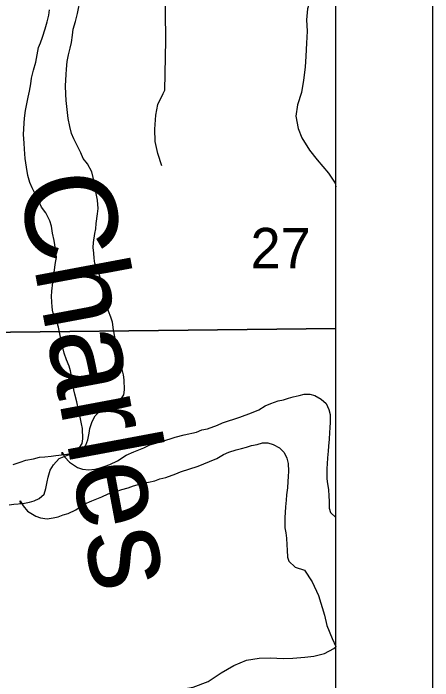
# Model space of a CAD drawing. Extents: x -21.1 to 50.3, y -4.9 to 22.1.
# Drawn here: x 8.566 to 9, y 18.059 to 18.75 of the extents above; entities that cross this region are included whole.
import ezdxf

# ---------------------------------------------------------------- set-up
doc = ezdxf.new("R2010")
doc.units = 0
for name, color, linetype in [('GM_X_Corporation', 7, 'Continuous'), ('GM_X_County', 7, 'Continuous'), ('GM_X_Major_Lake', 7, 'Continuous'), ('GM_X_Major_Lake_Text', 7, 'Continuous'), ('GM_X_Minor_River', 7, 'Continuous'), ('GM_X_Rail_Line_Text', 7, 'Continuous'), ('GM_X_Section_Text', 7, 'Continuous'), ('SH_Cut_Line', 7, 'Continuous'), ('SH_Data', 7, 'Continuous')]:
    doc.layers.add(name, color=color, linetype=linetype)

msp = doc.modelspace()

# ---------------------------------------------------------------- linework, layer by layer
at = {"layer": 'GM_X_Corporation'}
for points in [[(8.9, 18.42346), (8.9, 19.43609), (7.92096, 19.4142), (7.92127, 18.41248)], [(8.9, 17.41805), (8.9, 18.42346), (7.92127, 18.41248), (7.93031, 17.40895)]]:
    msp.add_lwpolyline(points, close=True, dxfattribs=at)
at = {"layer": 'GM_X_County'}
msp.add_lwpolyline([(8.9, 14.74638), (8.9, 20.9), (2.1, 20.9), (2.1, 14.1), (8.89319, 14.1)], dxfattribs=at)
at = {"layer": 'GM_X_Major_Lake'}
for points in [[(8.72143, 18.66659), (8.72306, 18.67007), (8.72403, 18.72135), (8.72267, 18.84155)], [(8.9, 18.81533), (8.88825, 18.80513), (8.88327, 18.79337), (8.87829, 18.77895), (8.87522, 18.76947), (8.87061, 18.75429), (8.86943, 18.7429), (8.87015, 18.73112), (8.86972, 18.71858), (8.86892, 18.70528), (8.86812, 18.69389), (8.86655, 18.6806), (8.86423, 18.66769), (8.86039, 18.65479), (8.85845, 18.6434), (8.86106, 18.63046), (8.86482, 18.62095), (8.87275, 18.608), (8.88068, 18.59808), (8.8924, 18.58435), (8.8992, 18.57406), (8.9, 18.57024)], [(8.72013, 18.59181), (8.71567, 18.6046), (8.7131, 18.61707), (8.7128, 18.62996), (8.71361, 18.6444), (8.716, 18.65546), (8.72143, 18.66659)]]:
    msp.add_lwpolyline(points, dxfattribs=at)
at = {"layer": 'GM_X_Minor_River'}
for points in [[(8.65339, 18.48566), (8.6507, 18.49096), (8.64991, 18.49628), (8.6495, 18.50159), (8.64909, 18.50729), (8.64944, 18.51261), (8.65053, 18.52173), (8.65164, 18.52668), (8.65199, 18.53238), (8.65346, 18.54227), (8.65419, 18.54759), (8.65338, 18.55632), (8.65181, 18.56505), (8.65025, 18.57264), (8.64906, 18.57985), (8.64751, 18.58554), (8.64328, 18.59387), (8.63868, 18.59955), (8.63636, 18.60523), (8.62905, 18.61963), (8.62673, 18.62531), (8.62479, 18.63252), (8.62322, 18.64087), (8.62203, 18.64998), (8.62122, 18.65948), (8.6208, 18.66593), (8.62037, 18.67466), (8.62107, 18.68645), (8.62142, 18.69177), (8.62213, 18.69975), (8.62362, 18.70659), (8.6251, 18.71344), (8.62659, 18.71953), (8.62769, 18.72713), (8.62842, 18.73321), (8.63066, 18.7412), (8.6329, 18.74958), (8.63586, 18.76479)], [(8.6101, 18.43514), (8.60741, 18.44045), (8.60662, 18.44576), (8.60621, 18.45108), (8.6058, 18.45678), (8.60615, 18.46209), (8.60724, 18.47122), (8.60835, 18.47616), (8.6087, 18.48186), (8.61017, 18.49175), (8.6109, 18.49707), (8.61009, 18.5058), (8.60852, 18.51453), (8.60696, 18.52212), (8.60577, 18.52933), (8.60422, 18.53502), (8.59999, 18.54336), (8.59539, 18.54903), (8.59307, 18.55472), (8.58576, 18.56911), (8.58345, 18.5748), (8.5815, 18.582), (8.57993, 18.59036), (8.57874, 18.59947), (8.57793, 18.60896), (8.57751, 18.61542), (8.57708, 18.62415), (8.57778, 18.63593), (8.57813, 18.64125), (8.57885, 18.64923), (8.58033, 18.65608), (8.58181, 18.66293), (8.58331, 18.66901), (8.5844, 18.67662), (8.58513, 18.6827), (8.58737, 18.69069), (8.58961, 18.69906), (8.59257, 18.71427), (8.59445, 18.71922), (8.5967, 18.72493), (8.59931, 18.73368), (8.60156, 18.74091), (8.60304, 18.74776), (8.60377, 18.75308)], [(8.56621, 18.28307), (8.57343, 18.28539), (8.57951, 18.28733), (8.58711, 18.28889), (8.59357, 18.29044), (8.5989, 18.29085), (8.60537, 18.29165), (8.61031, 18.29244), (8.61944, 18.29324), (8.62629, 18.29442), (8.63123, 18.29597), (8.63654, 18.29828), (8.64147, 18.30286), (8.64334, 18.30857), (8.64482, 18.31542), (8.64555, 18.32036), (8.6478, 18.32759), (8.65119, 18.33331), (8.65725, 18.3398), (8.6656, 18.34327), (8.6713, 18.3452), (8.67661, 18.34865), (8.68076, 18.35513), (8.6815, 18.36007), (8.68106, 18.3707), (8.68027, 18.37564), (8.67871, 18.38247), (8.67714, 18.39006), (8.67519, 18.3984), (8.67325, 18.40637), (8.67129, 18.4151), (8.67011, 18.42231), (8.66893, 18.43028), (8.66738, 18.43521), (8.66468, 18.44166), (8.66235, 18.44848), (8.6608, 18.45455), (8.65845, 18.46517), (8.6565, 18.47542), (8.65339, 18.48566)], [(8.56208, 18.24113), (8.56702, 18.24192), (8.57615, 18.24273), (8.583, 18.24391), (8.58794, 18.24545), (8.59325, 18.24776), (8.59818, 18.25235), (8.60005, 18.25806), (8.60153, 18.2649), (8.60227, 18.26985), (8.60451, 18.27707), (8.6079, 18.28279), (8.61396, 18.28929), (8.62231, 18.29275), (8.62801, 18.29468), (8.63332, 18.29813), (8.63747, 18.30461), (8.63821, 18.30955), (8.63777, 18.32019), (8.63698, 18.32512), (8.63542, 18.33195), (8.63385, 18.33954), (8.63191, 18.34789), (8.62996, 18.35586), (8.628, 18.36458), (8.62682, 18.37179), (8.62564, 18.37976), (8.62409, 18.38469), (8.62139, 18.39114), (8.61906, 18.39796), (8.61751, 18.40403), (8.61517, 18.41466), (8.61321, 18.4249), (8.6101, 18.43514)], [(8.61702, 18.29303), (8.61676, 18.29589), (8.61983, 18.29059), (8.62443, 18.28529), (8.63284, 18.28002), (8.6378, 18.27815), (8.64465, 18.27743), (8.65074, 18.27822), (8.65606, 18.27939), (8.66138, 18.28132), (8.66632, 18.28287), (8.67429, 18.28671), (8.68301, 18.29246), (8.69099, 18.29592), (8.70124, 18.30015), (8.70769, 18.30323), (8.71606, 18.30555), (8.72176, 18.30749), (8.7286, 18.30942), (8.73391, 18.31135), (8.74304, 18.31368), (8.75596, 18.31641), (8.76128, 18.31872), (8.76736, 18.31989), (8.77762, 18.32375), (8.78256, 18.32606), (8.80079, 18.33186), (8.81257, 18.33648), (8.82017, 18.33956), (8.82699, 18.34378), (8.83269, 18.34609), (8.84029, 18.34879), (8.84561, 18.34996), (8.85093, 18.35151), (8.85587, 18.35305), (8.86195, 18.35423), (8.86728, 18.35577), (8.87299, 18.35581), (8.87832, 18.35432), (8.88481, 18.35055), (8.88979, 18.34602), (8.89248, 18.33996), (8.89404, 18.33465), (8.89408, 18.32667), (8.89373, 18.32097), (8.89338, 18.31603), (8.89304, 18.30919), (8.89232, 18.30197), (8.89196, 18.29665), (8.89124, 18.28981), (8.8909, 18.28373), (8.89054, 18.27879), (8.8906, 18.26815), (8.89139, 18.26283), (8.89218, 18.25714), (8.8926, 18.2503), (8.89301, 18.24499), (8.89305, 18.23777), (8.89451, 18.23347), (8.9, 18.22812)], [(8.57373, 18.24251), (8.57347, 18.24537), (8.57655, 18.24007), (8.58114, 18.23478), (8.58955, 18.22951), (8.59451, 18.22764), (8.60136, 18.22691), (8.60745, 18.22771), (8.61277, 18.22888), (8.61809, 18.2308), (8.62303, 18.23235), (8.631, 18.23619), (8.63972, 18.24194), (8.6477, 18.2454), (8.65795, 18.24964), (8.66441, 18.25271), (8.67277, 18.25504), (8.67847, 18.25697), (8.68531, 18.25891), (8.69063, 18.26084), (8.69975, 18.26317), (8.71267, 18.2659), (8.71799, 18.26821), (8.72408, 18.26938), (8.73433, 18.27323), (8.73927, 18.27554), (8.75751, 18.28134), (8.76928, 18.28596), (8.77688, 18.28904), (8.7837, 18.29326), (8.7894, 18.29557), (8.797, 18.29827), (8.80232, 18.29944), (8.80764, 18.30099), (8.81258, 18.30254), (8.81867, 18.30371), (8.82399, 18.30526), (8.8297, 18.30529), (8.83503, 18.3038), (8.84152, 18.30004), (8.8465, 18.29551), (8.8492, 18.28944), (8.85075, 18.28413), (8.85079, 18.27616), (8.85044, 18.27046), (8.85009, 18.26551), (8.84975, 18.25868), (8.84903, 18.25145), (8.84867, 18.24613), (8.84795, 18.23929), (8.84761, 18.23321), (8.84725, 18.22827), (8.84731, 18.21763), (8.8481, 18.21232), (8.8489, 18.20662), (8.84931, 18.19979), (8.84972, 18.19447), (8.84977, 18.18725), (8.85122, 18.18296), (8.85772, 18.17662)], [(8.85772, 18.17662), (8.86765, 18.17362), (8.8753, 18.1615), (8.88182, 18.14748), (8.888, 18.12701), (8.89071, 18.11639), (8.89609, 18.10312), (8.9, 18.09475)], [(8.68256, 18.0245), (8.69254, 18.03119), (8.70443, 18.03861), (8.71668, 18.04488), (8.72698, 18.04776), (8.73879, 18.05024), (8.7525, 18.05269), (8.76779, 18.05854), (8.78122, 18.06745), (8.79426, 18.07523), (8.80763, 18.08073), (8.82058, 18.08281), (8.83198, 18.08302), (8.84564, 18.08243), (8.85552, 18.08266), (8.86769, 18.08361), (8.8772, 18.08461), (8.88826, 18.08748), (8.89784, 18.09265), (8.9, 18.09438)]]:
    msp.add_lwpolyline(points, dxfattribs=at)
at = {"layer": 'GM_X_Rail_Line_Text'}
msp.add_lwpolyline([(8.9, 16.40522), (8.9, 20.43501)], dxfattribs=at)
at = {"layer": 'SH_Cut_Line'}
msp.add_lwpolyline([(8.9, 16.40522), (8.9, 20.9), (2.1, 20.9)], dxfattribs=at)
at = {"layer": 'SH_Data'}
msp.add_line((9, 21), (9, 14), dxfattribs=at)

# ---------------------------------------------------------------- texts
at = {"layer": 'GM_X_Major_Lake_Text'}
msp.add_text('Charles', height=0.094728, rotation=280.59185, dxfattribs=at).set_placement((8.57088, 18.57713))
at = {"layer": 'GM_X_Section_Text'}
msp.add_text('27', height=0.041856, rotation=0.00001, dxfattribs=at).set_placement((8.81169, 18.48581))

doc.saveas('drawing.dxf')
